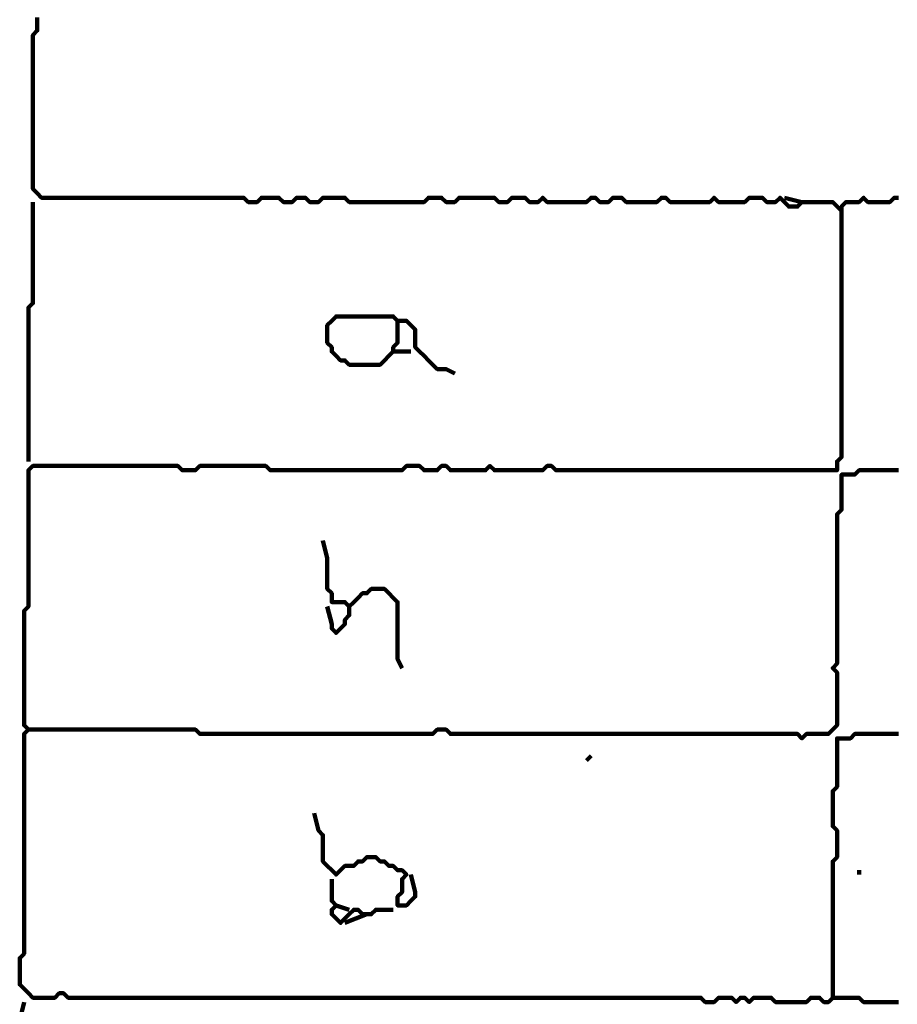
# Model space of a CAD drawing. Header units: metres. Extents: x 1959 to 4131, y 3282 to 4313.
# Tile 259 of 356: x 2423.58 to 2425.42, y 4297.3 to 4299.37. Entities that reach past the tile are written whole.
import ezdxf

# ---------------------------------------------------------------- set-up
doc = ezdxf.new("R2010")
doc.units = ezdxf.units.M
doc.layers.add('P', color=250, linetype='Continuous', lineweight=100)

msp = doc.modelspace()

# ---------------------------------------------------------------- linework, layer by layer
at = {"layer": 'P', "color": 0, "linetype": 'Continuous'}
for points in [[(2423.6171, 4299.3699), (2423.6171, 4299.3607), (2423.6171, 4299.3515), (2423.6171, 4299.3423), (2423.6079, 4299.333), (2423.6079, 4299.3238), (2423.6079, 4299.3146), (2423.6079, 4299.3053), (2423.6079, 4299.2961), (2423.6079, 4299.2869), (2423.6079, 4299.2776), (2423.6079, 4299.2684), (2423.6079, 4299.2592), (2423.6079, 4299.2499), (2423.6079, 4299.2407), (2423.6079, 4299.2315), (2423.6079, 4299.2223), (2423.6079, 4299.213), (2423.6079, 4299.2038), (2423.6079, 4299.1946), (2423.6079, 4299.1853), (2423.6079, 4299.1761), (2423.6079, 4299.1669), (2423.6079, 4299.1576), (2423.6079, 4299.1484), (2423.6079, 4299.1392), (2423.6079, 4299.1299), (2423.6079, 4299.1207), (2423.6079, 4299.1115), (2423.6079, 4299.1023), (2423.6079, 4299.093), (2423.6079, 4299.0838), (2423.6079, 4299.0746), (2423.6079, 4299.0653), (2423.6079, 4299.0561), (2423.6079, 4299.0469), (2423.6079, 4299.0376), (2423.6079, 4299.0284), (2423.6079, 4299.0192), (2423.6079, 4299.0099), (2423.6171, 4299.0007), (2423.6263, 4298.9915), (2423.6356, 4298.9915), (2423.6448, 4298.9915), (2423.654, 4298.9915), (2423.6632, 4298.9915), (2423.6725, 4298.9915), (2423.6817, 4298.9915), (2423.6909, 4298.9915), (2423.7002, 4298.9915), (2423.7094, 4298.9915), (2423.7186, 4298.9915), (2423.7279, 4298.9915), (2423.7371, 4298.9915), (2423.7463, 4298.9915), (2423.7556, 4298.9915), (2423.7648, 4298.9915), (2423.774, 4298.9915), (2423.7832, 4298.9915), (2423.7925, 4298.9915), (2423.8017, 4298.9915), (2423.8109, 4298.9915), (2423.8202, 4298.9915), (2423.8294, 4298.9915), (2423.8386, 4298.9915), (2423.8479, 4298.9915), (2423.8571, 4298.9915), (2423.8663, 4298.9915), (2423.8756, 4298.9915), (2423.8848, 4298.9915), (2423.894, 4298.9915), (2423.9032, 4298.9915), (2423.9125, 4298.9915), (2423.9217, 4298.9915), (2423.9309, 4298.9915), (2423.9402, 4298.9915), (2423.9494, 4298.9915), (2423.9586, 4298.9915), (2423.9679, 4298.9915), (2423.9771, 4298.9915), (2423.9863, 4298.9915), (2423.9956, 4298.9915), (2424.0048, 4298.9915), (2424.014, 4298.9915), (2424.0232, 4298.9915), (2424.0325, 4298.9915), (2424.0417, 4298.9915), (2424.0509, 4298.9915), (2424.0602, 4298.9823), (2424.0694, 4298.9823), (2424.0786, 4298.9823), (2424.0879, 4298.9915), (2424.0971, 4298.9915), (2424.1063, 4298.9915), (2424.1156, 4298.9915), (2424.1248, 4298.9915), (2424.134, 4298.9823), (2424.1432, 4298.9823), (2424.1525, 4298.9823), (2424.1617, 4298.9915), (2424.1709, 4298.9915), (2424.1802, 4298.9915), (2424.1894, 4298.9823), (2424.1986, 4298.9823), (2424.2079, 4298.9823), (2424.2171, 4298.9915), (2424.2263, 4298.9915), (2424.2356, 4298.9915), (2424.2448, 4298.9915), (2424.254, 4298.9915), (2424.2632, 4298.9915), (2424.2725, 4298.9823), (2424.2817, 4298.9823), (2424.2909, 4298.9823), (2424.3002, 4298.9823), (2424.3094, 4298.9823), (2424.3186, 4298.9823), (2424.3279, 4298.9823), (2424.3371, 4298.9823), (2424.3463, 4298.9823), (2424.3556, 4298.9823), (2424.3648, 4298.9823), (2424.374, 4298.9823), (2424.3832, 4298.9823), (2424.3925, 4298.9823), (2424.4017, 4298.9823), (2424.4109, 4298.9823), (2424.4202, 4298.9823), (2424.4294, 4298.9823), (2424.4386, 4298.9915), (2424.4479, 4298.9915), (2424.4571, 4298.9915), (2424.4663, 4298.9915), (2424.4756, 4298.9823), (2424.4848, 4298.9823), (2424.494, 4298.9823), (2424.5032, 4298.9915), (2424.5125, 4298.9915), (2424.5217, 4298.9915), (2424.5309, 4298.9915), (2424.5402, 4298.9915), (2424.5494, 4298.9915), (2424.5586, 4298.9915), (2424.5679, 4298.9915), (2424.5771, 4298.9915), (2424.5863, 4298.9823), (2424.5956, 4298.9823), (2424.6048, 4298.9823), (2424.614, 4298.9915), (2424.6232, 4298.9915), (2424.6325, 4298.9915), (2424.6417, 4298.9915), (2424.6509, 4298.9823), (2424.6602, 4298.9823), (2424.6694, 4298.9823), (2424.6786, 4298.9915), (2424.6879, 4298.9823), (2424.6971, 4298.9823), (2424.7063, 4298.9823), (2424.7156, 4298.9823), (2424.7248, 4298.9823), (2424.734, 4298.9823), (2424.7432, 4298.9823), (2424.7525, 4298.9823), (2424.7617, 4298.9823), (2424.7709, 4298.9823), (2424.7802, 4298.9915), (2424.7894, 4298.9915), (2424.7986, 4298.9823), (2424.8079, 4298.9823), (2424.8171, 4298.9823), (2424.8263, 4298.9915), (2424.8356, 4298.9915), (2424.8448, 4298.9915), (2424.854, 4298.9823), (2424.8632, 4298.9823), (2424.8725, 4298.9823), (2424.8817, 4298.9823), (2424.8909, 4298.9823), (2424.9002, 4298.9823), (2424.9094, 4298.9823), (2424.9186, 4298.9823), (2424.9279, 4298.9915), (2424.9371, 4298.9915), (2424.9463, 4298.9823), (2424.9556, 4298.9823), (2424.9648, 4298.9823), (2424.974, 4298.9823), (2424.9832, 4298.9823), (2424.9925, 4298.9823), (2425.0017, 4298.9823), (2425.0109, 4298.9823), (2425.0202, 4298.9823), (2425.0294, 4298.9823), (2425.0386, 4298.9915), (2425.0479, 4298.9823), (2425.0571, 4298.9823), (2425.0663, 4298.9823), (2425.0756, 4298.9823), (2425.0848, 4298.9823), (2425.094, 4298.9823), (2425.1032, 4298.9823), (2425.1125, 4298.9915), (2425.1217, 4298.9915), (2425.1309, 4298.9915), (2425.1402, 4298.9915), (2425.1494, 4298.9823), (2425.1586, 4298.9823), (2425.1679, 4298.9823), (2425.1771, 4298.9915), (2425.1863, 4298.9823), (2425.1956, 4298.973), (2425.2048, 4298.973), (2425.214, 4298.973), (2425.2232, 4298.9823), (2425.1863, 4298.9915)], [(2425.4263, 4297.8653), (2425.4171, 4297.8653), (2425.4079, 4297.8653), (2425.3986, 4297.8653), (2425.3894, 4297.8653), (2425.3802, 4297.8653), (2425.3709, 4297.8653), (2425.3617, 4297.8653), (2425.3525, 4297.8653), (2425.3432, 4297.8653), (2425.334, 4297.8653), (2425.3248, 4297.8561), (2425.3156, 4297.8561), (2425.3063, 4297.8561), (2425.2971, 4297.8561), (2425.2971, 4297.8469), (2425.2971, 4297.8376), (2425.2971, 4297.8284), (2425.2971, 4297.8192), (2425.2971, 4297.8099), (2425.2971, 4297.8007), (2425.2971, 4297.7915), (2425.2971, 4297.7823), (2425.2971, 4297.773), (2425.2971, 4297.7638), (2425.2971, 4297.7546), (2425.2879, 4297.7453), (2425.2879, 4297.7361), (2425.2879, 4297.7269), (2425.2879, 4297.7176), (2425.2879, 4297.7084), (2425.2879, 4297.6992), (2425.2879, 4297.6899), (2425.2879, 4297.6807), (2425.2879, 4297.6715), (2425.2971, 4297.6623), (2425.2971, 4297.653), (2425.2971, 4297.6438), (2425.2971, 4297.6346), (2425.2971, 4297.6253), (2425.2971, 4297.6161), (2425.2971, 4297.6069), (2425.2879, 4297.5976), (2425.2879, 4297.5884), (2425.2879, 4297.5792), (2425.2879, 4297.5699), (2425.2879, 4297.5607), (2425.2879, 4297.5515), (2425.2879, 4297.5423), (2425.2879, 4297.533), (2425.2879, 4297.5238), (2425.2879, 4297.5146), (2425.2879, 4297.5053), (2425.2879, 4297.4961), (2425.2879, 4297.4869), (2425.2879, 4297.4776), (2425.2879, 4297.4684), (2425.2879, 4297.4592), (2425.2879, 4297.4499), (2425.2879, 4297.4407), (2425.2879, 4297.4315), (2425.2879, 4297.4223), (2425.2879, 4297.413), (2425.2879, 4297.4038), (2425.2879, 4297.3946), (2425.2879, 4297.3853), (2425.2879, 4297.3761), (2425.2879, 4297.3669), (2425.2879, 4297.3576), (2425.2879, 4297.3484), (2425.2879, 4297.3392), (2425.2879, 4297.3299), (2425.2879, 4297.3207), (2425.2879, 4297.3115), (2425.2786, 4297.3023), (2425.2694, 4297.3023), (2425.2602, 4297.3115), (2425.2509, 4297.3115), (2425.2417, 4297.3115), (2425.2325, 4297.3023), (2425.2232, 4297.3023), (2425.214, 4297.3023), (2425.2048, 4297.3023), (2425.1956, 4297.3023), (2425.1863, 4297.3023), (2425.1771, 4297.3023), (2425.1679, 4297.3023), (2425.1586, 4297.3115), (2425.1494, 4297.3115), (2425.1402, 4297.3115), (2425.1309, 4297.3115), (2425.1217, 4297.3115), (2425.1125, 4297.3023), (2425.1032, 4297.3115), (2425.094, 4297.3115), (2425.0848, 4297.3023), (2425.0756, 4297.3115), (2425.0663, 4297.3115), (2425.0571, 4297.3115), (2425.0479, 4297.3115), (2425.0386, 4297.3023), (2425.0294, 4297.3023), (2425.0202, 4297.3023), (2425.0109, 4297.3115), (2425.0017, 4297.3115), (2424.9925, 4297.3115), (2424.9832, 4297.3115), (2424.974, 4297.3115), (2424.9648, 4297.3115), (2424.9556, 4297.3115), (2424.9463, 4297.3115), (2424.9371, 4297.3115), (2424.9279, 4297.3115), (2424.9186, 4297.3115), (2424.9094, 4297.3115), (2424.9002, 4297.3115), (2424.8909, 4297.3115), (2424.8817, 4297.3115), (2424.8725, 4297.3115), (2424.8632, 4297.3115), (2424.854, 4297.3115), (2424.8448, 4297.3115), (2424.8356, 4297.3115), (2424.8263, 4297.3115), (2424.8171, 4297.3115), (2424.8079, 4297.3115), (2424.7986, 4297.3115), (2424.7894, 4297.3115), (2424.7802, 4297.3115), (2424.7709, 4297.3115), (2424.7617, 4297.3115), (2424.7525, 4297.3115), (2424.7432, 4297.3115), (2424.734, 4297.3115), (2424.7248, 4297.3115), (2424.7156, 4297.3115), (2424.7063, 4297.3115), (2424.6971, 4297.3115), (2424.6879, 4297.3115), (2424.6786, 4297.3115), (2424.6694, 4297.3115), (2424.6602, 4297.3115), (2424.6509, 4297.3115), (2424.6417, 4297.3115), (2424.6325, 4297.3115), (2424.6232, 4297.3115), (2424.614, 4297.3115), (2424.6048, 4297.3115), (2424.5956, 4297.3115), (2424.5863, 4297.3115), (2424.5771, 4297.3115), (2424.5679, 4297.3115), (2424.5586, 4297.3115), (2424.5494, 4297.3115), (2424.5402, 4297.3115), (2424.5309, 4297.3115), (2424.5217, 4297.3115), (2424.5125, 4297.3115), (2424.5032, 4297.3115), (2424.494, 4297.3115), (2424.4848, 4297.3115), (2424.4756, 4297.3115), (2424.4663, 4297.3115), (2424.4571, 4297.3115), (2424.4479, 4297.3115), (2424.4386, 4297.3115), (2424.4294, 4297.3115), (2424.4202, 4297.3115), (2424.4109, 4297.3115), (2424.4017, 4297.3115), (2424.3925, 4297.3115), (2424.3832, 4297.3115), (2424.374, 4297.3115), (2424.3648, 4297.3115), (2424.3556, 4297.3115), (2424.3463, 4297.3115), (2424.3371, 4297.3115), (2424.3279, 4297.3115), (2424.3186, 4297.3115), (2424.3094, 4297.3115), (2424.3002, 4297.3115), (2424.2909, 4297.3115), (2424.2817, 4297.3115), (2424.2725, 4297.3115), (2424.2632, 4297.3115), (2424.254, 4297.3115), (2424.2448, 4297.3115), (2424.2356, 4297.3115), (2424.2263, 4297.3115), (2424.2171, 4297.3115), (2424.2079, 4297.3115), (2424.1986, 4297.3115), (2424.1894, 4297.3115), (2424.1802, 4297.3115), (2424.1709, 4297.3115), (2424.1617, 4297.3115), (2424.1525, 4297.3115), (2424.1432, 4297.3115), (2424.134, 4297.3115), (2424.1248, 4297.3115), (2424.1156, 4297.3115), (2424.1063, 4297.3115), (2424.0971, 4297.3115), (2424.0879, 4297.3115), (2424.0786, 4297.3115), (2424.0694, 4297.3115), (2424.0602, 4297.3115), (2424.0509, 4297.3115), (2424.0417, 4297.3115), (2424.0325, 4297.3115), (2424.0232, 4297.3115), (2424.014, 4297.3115), (2424.0048, 4297.3115), (2423.9956, 4297.3115), (2423.9863, 4297.3115), (2423.9771, 4297.3115), (2423.9679, 4297.3115), (2423.9586, 4297.3115), (2423.9494, 4297.3115), (2423.9402, 4297.3115), (2423.9309, 4297.3115), (2423.9217, 4297.3115), (2423.9125, 4297.3115), (2423.9032, 4297.3115), (2423.894, 4297.3115), (2423.8848, 4297.3115), (2423.8756, 4297.3115), (2423.8663, 4297.3115), (2423.8571, 4297.3115), (2423.8479, 4297.3115), (2423.8386, 4297.3115), (2423.8294, 4297.3115), (2423.8202, 4297.3115), (2423.8109, 4297.3115), (2423.8017, 4297.3115), (2423.7925, 4297.3115), (2423.7832, 4297.3115), (2423.774, 4297.3115), (2423.7648, 4297.3115), (2423.7556, 4297.3115), (2423.7463, 4297.3115), (2423.7371, 4297.3115), (2423.7279, 4297.3115), (2423.7186, 4297.3115), (2423.7094, 4297.3115), (2423.7002, 4297.3115), (2423.6909, 4297.3115), (2423.6817, 4297.3115), (2423.6725, 4297.3207), (2423.6632, 4297.3207), (2423.654, 4297.3115), (2423.6448, 4297.3115), (2423.6356, 4297.3115), (2423.6263, 4297.3115), (2423.6171, 4297.3115), (2423.6079, 4297.3115), (2423.5986, 4297.3207), (2423.5894, 4297.3299), (2423.5802, 4297.3392), (2423.5802, 4297.3484), (2423.5802, 4297.3576), (2423.5802, 4297.3669), (2423.5802, 4297.3761), (2423.5802, 4297.3853), (2423.5802, 4297.3946), (2423.5894, 4297.4038), (2423.5894, 4297.413), (2423.5894, 4297.4223), (2423.5894, 4297.4315), (2423.5894, 4297.4407), (2423.5894, 4297.4499), (2423.5894, 4297.4592), (2423.5894, 4297.4684), (2423.5894, 4297.4776), (2423.5894, 4297.4869), (2423.5894, 4297.4961), (2423.5894, 4297.5053), (2423.5894, 4297.5146), (2423.5894, 4297.5238), (2423.5894, 4297.533), (2423.5894, 4297.5423), (2423.5894, 4297.5515), (2423.5894, 4297.5607), (2423.5894, 4297.5699), (2423.5894, 4297.5792), (2423.5894, 4297.5884), (2423.5894, 4297.5976), (2423.5894, 4297.6069), (2423.5894, 4297.6161), (2423.5894, 4297.6253), (2423.5894, 4297.6346), (2423.5894, 4297.6438), (2423.5894, 4297.653), (2423.5894, 4297.6623), (2423.5894, 4297.6715), (2423.5894, 4297.6807), (2423.5894, 4297.6899), (2423.5894, 4297.6992), (2423.5894, 4297.7084), (2423.5894, 4297.7176), (2423.5894, 4297.7269), (2423.5894, 4297.7361), (2423.5894, 4297.7453), (2423.5894, 4297.7546), (2423.5894, 4297.7638), (2423.5894, 4297.773), (2423.5894, 4297.7823), (2423.5894, 4297.7915), (2423.5894, 4297.8007), (2423.5894, 4297.8099), (2423.5894, 4297.8192), (2423.5894, 4297.8284), (2423.5894, 4297.8376), (2423.5894, 4297.8469), (2423.5894, 4297.8561), (2423.5894, 4297.8653), (2423.5986, 4297.8746), (2423.5894, 4297.8838), (2423.5894, 4297.893), (2423.5894, 4297.9023), (2423.5894, 4297.9115), (2423.5894, 4297.9207), (2423.5894, 4297.9299), (2423.5894, 4297.9392), (2423.5894, 4297.9484), (2423.5894, 4297.9576), (2423.5894, 4297.9669), (2423.5894, 4297.9761), (2423.5894, 4297.9853), (2423.5894, 4297.9946), (2423.5894, 4298.0038), (2423.5894, 4298.013), (2423.5894, 4298.0223), (2423.5894, 4298.0315), (2423.5894, 4298.0407), (2423.5894, 4298.0499), (2423.5894, 4298.0592), (2423.5894, 4298.0684), (2423.5894, 4298.0776), (2423.5894, 4298.0869), (2423.5894, 4298.0961), (2423.5894, 4298.1053), (2423.5894, 4298.1146), (2423.5894, 4298.1238), (2423.5986, 4298.133), (2423.5986, 4298.1423), (2423.5986, 4298.1515), (2423.5986, 4298.1607), (2423.5986, 4298.1699), (2423.5986, 4298.1792), (2423.5986, 4298.1884), (2423.5986, 4298.1976), (2423.5986, 4298.2069), (2423.5986, 4298.2161), (2423.5986, 4298.2253), (2423.5986, 4298.2346), (2423.5986, 4298.2438), (2423.5986, 4298.253), (2423.5986, 4298.2623), (2423.5986, 4298.2715), (2423.5986, 4298.2807), (2423.5986, 4298.2899), (2423.5986, 4298.2992), (2423.5986, 4298.3084), (2423.5986, 4298.3176), (2423.5986, 4298.3269), (2423.5986, 4298.3361), (2423.5986, 4298.3453), (2423.5986, 4298.3546), (2423.5986, 4298.3638), (2423.5986, 4298.373), (2423.5986, 4298.3823), (2423.5986, 4298.3915), (2423.5986, 4298.4007), (2423.5986, 4298.4099), (2423.5986, 4298.4192), (2423.6079, 4298.4284), (2423.6171, 4298.4284), (2423.6263, 4298.4284), (2423.6356, 4298.4284), (2423.6448, 4298.4284), (2423.654, 4298.4284), (2423.6632, 4298.4284), (2423.6725, 4298.4284), (2423.6817, 4298.4284), (2423.6909, 4298.4284), (2423.7002, 4298.4284), (2423.7094, 4298.4284), (2423.7186, 4298.4284), (2423.7279, 4298.4284), (2423.7371, 4298.4284), (2423.7463, 4298.4284), (2423.7556, 4298.4284), (2423.7648, 4298.4284), (2423.774, 4298.4284), (2423.7832, 4298.4284), (2423.7925, 4298.4284), (2423.8017, 4298.4284), (2423.8109, 4298.4284), (2423.8202, 4298.4284), (2423.8294, 4298.4284), (2423.8386, 4298.4284), (2423.8479, 4298.4284), (2423.8571, 4298.4284), (2423.8663, 4298.4284), (2423.8756, 4298.4284), (2423.8848, 4298.4284), (2423.894, 4298.4284), (2423.9032, 4298.4284), (2423.9125, 4298.4284), (2423.9217, 4298.4192), (2423.9309, 4298.4192), (2423.9402, 4298.4192), (2423.9494, 4298.4192), (2423.9586, 4298.4284), (2423.9679, 4298.4284), (2423.9771, 4298.4284), (2423.9863, 4298.4284), (2423.9956, 4298.4284), (2424.0048, 4298.4284), (2424.014, 4298.4284), (2424.0232, 4298.4284), (2424.0325, 4298.4284), (2424.0417, 4298.4284), (2424.0509, 4298.4284), (2424.0602, 4298.4284), (2424.0694, 4298.4284), (2424.0786, 4298.4284), (2424.0879, 4298.4284), (2424.0971, 4298.4284), (2424.1063, 4298.4192), (2424.1156, 4298.4192), (2424.1248, 4298.4192), (2424.134, 4298.4192), (2424.1432, 4298.4192), (2424.1525, 4298.4192), (2424.1617, 4298.4192), (2424.1709, 4298.4192), (2424.1802, 4298.4192), (2424.1894, 4298.4192), (2424.1986, 4298.4192), (2424.2079, 4298.4192), (2424.2171, 4298.4192), (2424.2263, 4298.4192), (2424.2356, 4298.4192), (2424.2448, 4298.4192), (2424.254, 4298.4192), (2424.2632, 4298.4192), (2424.2725, 4298.4192), (2424.2817, 4298.4192), (2424.2909, 4298.4192), (2424.3002, 4298.4192), (2424.3094, 4298.4192), (2424.3186, 4298.4192), (2424.3279, 4298.4192), (2424.3371, 4298.4192), (2424.3463, 4298.4192), (2424.3556, 4298.4192), (2424.3648, 4298.4192), (2424.374, 4298.4192), (2424.3832, 4298.4192), (2424.3925, 4298.4284), (2424.4017, 4298.4284), (2424.4109, 4298.4284), (2424.4202, 4298.4284), (2424.4294, 4298.4192), (2424.4386, 4298.4192), (2424.4479, 4298.4192), (2424.4571, 4298.4192), (2424.4663, 4298.4284), (2424.4756, 4298.4284), (2424.4848, 4298.4192), (2424.494, 4298.4192), (2424.5032, 4298.4192), (2424.5125, 4298.4192), (2424.5217, 4298.4192), (2424.5309, 4298.4192), (2424.5402, 4298.4192), (2424.5494, 4298.4192), (2424.5586, 4298.4192), (2424.5679, 4298.4284), (2424.5771, 4298.4192), (2424.5863, 4298.4192), (2424.5956, 4298.4192), (2424.6048, 4298.4192), (2424.614, 4298.4192), (2424.6232, 4298.4192), (2424.6325, 4298.4192), (2424.6417, 4298.4192), (2424.6509, 4298.4192), (2424.6602, 4298.4192), (2424.6694, 4298.4192), (2424.6786, 4298.4192), (2424.6879, 4298.4284), (2424.6971, 4298.4284), (2424.7063, 4298.4192), (2424.7156, 4298.4192), (2424.7248, 4298.4192), (2424.734, 4298.4192), (2424.7432, 4298.4192), (2424.7525, 4298.4192), (2424.7617, 4298.4192), (2424.7709, 4298.4192), (2424.7802, 4298.4192), (2424.7894, 4298.4192), (2424.7986, 4298.4192), (2424.8079, 4298.4192), (2424.8171, 4298.4192), (2424.8263, 4298.4192), (2424.8356, 4298.4192), (2424.8448, 4298.4192), (2424.854, 4298.4192), (2424.8632, 4298.4192), (2424.8725, 4298.4192), (2424.8817, 4298.4192), (2424.8909, 4298.4192), (2424.9002, 4298.4192), (2424.9094, 4298.4192), (2424.9186, 4298.4192), (2424.9279, 4298.4192), (2424.9371, 4298.4192), (2424.9463, 4298.4192), (2424.9556, 4298.4192), (2424.9648, 4298.4192), (2424.974, 4298.4192), (2424.9832, 4298.4192), (2424.9925, 4298.4192), (2425.0017, 4298.4192), (2425.0109, 4298.4192), (2425.0202, 4298.4192), (2425.0294, 4298.4192), (2425.0386, 4298.4192), (2425.0479, 4298.4192), (2425.0571, 4298.4192), (2425.0663, 4298.4192), (2425.0756, 4298.4192), (2425.0848, 4298.4192), (2425.094, 4298.4192), (2425.1032, 4298.4192), (2425.1125, 4298.4192), (2425.1217, 4298.4192), (2425.1309, 4298.4192), (2425.1402, 4298.4192), (2425.1494, 4298.4192), (2425.1586, 4298.4192), (2425.1679, 4298.4192), (2425.1771, 4298.4192), (2425.1863, 4298.4192), (2425.1956, 4298.4192), (2425.2048, 4298.4192), (2425.214, 4298.4192), (2425.2232, 4298.4192), (2425.2325, 4298.4192), (2425.2417, 4298.4192), (2425.2509, 4298.4192), (2425.2602, 4298.4192), (2425.2694, 4298.4192), (2425.2786, 4298.4192), (2425.2879, 4298.4192), (2425.2971, 4298.4192), (2425.2971, 4298.4284), (2425.2971, 4298.4376), (2425.3063, 4298.4469), (2425.3063, 4298.4561), (2425.3063, 4298.4653), (2425.3063, 4298.4746), (2425.3063, 4298.4838), (2425.3063, 4298.493), (2425.3063, 4298.5023), (2425.3063, 4298.5115), (2425.3063, 4298.5207), (2425.3063, 4298.5299), (2425.3063, 4298.5392), (2425.3063, 4298.5484), (2425.3063, 4298.5576), (2425.3063, 4298.5669), (2425.3063, 4298.5761), (2425.3063, 4298.5853), (2425.3063, 4298.5946), (2425.3063, 4298.6038), (2425.3063, 4298.613), (2425.3063, 4298.6223), (2425.3063, 4298.6315), (2425.3063, 4298.6407), (2425.3063, 4298.6499), (2425.3063, 4298.6592), (2425.3063, 4298.6684), (2425.3063, 4298.6776), (2425.3063, 4298.6869), (2425.3063, 4298.6961), (2425.3063, 4298.7053), (2425.3063, 4298.7146), (2425.3063, 4298.7238), (2425.3063, 4298.733), (2425.3063, 4298.7423), (2425.3063, 4298.7515), (2425.3063, 4298.7607), (2425.3063, 4298.7699), (2425.3063, 4298.7792), (2425.3063, 4298.7884), (2425.3063, 4298.7976), (2425.3063, 4298.8069), (2425.3063, 4298.8161), (2425.3063, 4298.8253), (2425.3063, 4298.8346), (2425.3063, 4298.8438), (2425.3063, 4298.853), (2425.3063, 4298.8623), (2425.3063, 4298.8715), (2425.3063, 4298.8807), (2425.3063, 4298.8899), (2425.3063, 4298.8992), (2425.3063, 4298.9084), (2425.3063, 4298.9176), (2425.3063, 4298.9269), (2425.3063, 4298.9361), (2425.3063, 4298.9453), (2425.3063, 4298.9546), (2425.3063, 4298.9638), (2425.3063, 4298.973), (2425.3156, 4298.9823), (2425.3248, 4298.9823), (2425.334, 4298.9823), (2425.3432, 4298.9823), (2425.3525, 4298.9915), (2425.3617, 4298.9823), (2425.3709, 4298.9823), (2425.3802, 4298.9823), (2425.3894, 4298.9823), (2425.3986, 4298.9823), (2425.4079, 4298.9823), (2425.4171, 4298.9915), (2425.4263, 4298.9915)], [(2423.6079, 4298.9823), (2423.6079, 4298.9453), (2423.6079, 4298.9361), (2423.6079, 4298.9269), (2423.6079, 4298.9176), (2423.6079, 4298.9084), (2423.6079, 4298.8992), (2423.6079, 4298.8899), (2423.6079, 4298.8807), (2423.6079, 4298.8715), (2423.6079, 4298.8623), (2423.6079, 4298.853), (2423.6079, 4298.8438), (2423.6079, 4298.8346), (2423.6079, 4298.8253), (2423.6079, 4298.8161), (2423.6079, 4298.8069), (2423.6079, 4298.7976), (2423.6079, 4298.7884), (2423.6079, 4298.7792), (2423.6079, 4298.7699), (2423.5986, 4298.7607), (2423.5986, 4298.7515), (2423.5986, 4298.7423), (2423.5986, 4298.733), (2423.5986, 4298.7238), (2423.5986, 4298.7146), (2423.5986, 4298.7053), (2423.5986, 4298.6961), (2423.5986, 4298.6869), (2423.5986, 4298.6776), (2423.5986, 4298.6684), (2423.5986, 4298.6592), (2423.5986, 4298.6499), (2423.5986, 4298.6407), (2423.5986, 4298.6315), (2423.5986, 4298.6223), (2423.5986, 4298.613), (2423.5986, 4298.6038), (2423.5986, 4298.5946), (2423.5986, 4298.5853), (2423.5986, 4298.5761), (2423.5986, 4298.5669), (2423.5986, 4298.5576), (2423.5986, 4298.5484), (2423.5986, 4298.5392), (2423.5986, 4298.5299), (2423.5986, 4298.5207), (2423.5986, 4298.5115), (2423.5986, 4298.5023), (2423.5986, 4298.493), (2423.5986, 4298.4838), (2423.5986, 4298.4376)], [(2425.2232, 4298.9823), (2425.2509, 4298.9823), (2425.2602, 4298.9823), (2425.2694, 4298.9823), (2425.2786, 4298.9823), (2425.2879, 4298.9823), (2425.3063, 4298.9638)], [(2424.374, 4298.733), (2424.374, 4298.6961), (2424.374, 4298.6869), (2424.3648, 4298.6776), (2424.3648, 4298.6684), (2424.3556, 4298.6592), (2424.3463, 4298.6499), (2424.3371, 4298.6407), (2424.3279, 4298.6407), (2424.3186, 4298.6407), (2424.3094, 4298.6407), (2424.3002, 4298.6407), (2424.2909, 4298.6407), (2424.2817, 4298.6407), (2424.2725, 4298.6407), (2424.2632, 4298.6499), (2424.254, 4298.6499), (2424.2448, 4298.6592), (2424.2356, 4298.6684), (2424.2356, 4298.6776), (2424.2263, 4298.6869), (2424.2263, 4298.6961), (2424.2263, 4298.7053), (2424.2263, 4298.7146), (2424.2263, 4298.7238), (2424.2356, 4298.733), (2424.2448, 4298.7423), (2424.254, 4298.7423), (2424.2632, 4298.7423), (2424.2725, 4298.7423), (2424.2817, 4298.7423), (2424.2909, 4298.7423), (2424.3002, 4298.7423), (2424.3094, 4298.7423), (2424.3186, 4298.7423), (2424.3279, 4298.7423), (2424.3371, 4298.7423), (2424.3463, 4298.7423), (2424.3556, 4298.7423), (2424.3648, 4298.7423), (2424.374, 4298.733), (2424.3832, 4298.733), (2424.3925, 4298.733), (2424.4017, 4298.7238), (2424.4109, 4298.7146), (2424.4109, 4298.7053), (2424.4109, 4298.6961), (2424.4109, 4298.6869), (2424.4109, 4298.6776), (2424.4202, 4298.6684), (2424.4294, 4298.6592), (2424.4386, 4298.6499), (2424.4479, 4298.6407), (2424.4571, 4298.6315), (2424.4663, 4298.6315), (2424.4756, 4298.6315), (2424.494, 4298.6223)], [(2424.3648, 4298.6684), (2424.4017, 4298.6684)], [(2423.5986, 4297.8746), (2423.6356, 4297.8746), (2423.6448, 4297.8746), (2423.654, 4297.8746), (2423.6632, 4297.8746), (2423.6725, 4297.8746), (2423.6817, 4297.8746), (2423.6909, 4297.8746), (2423.7002, 4297.8746), (2423.7094, 4297.8746), (2423.7186, 4297.8746), (2423.7279, 4297.8746), (2423.7371, 4297.8746), (2423.7463, 4297.8746), (2423.7556, 4297.8746), (2423.7648, 4297.8746), (2423.774, 4297.8746), (2423.7832, 4297.8746), (2423.7925, 4297.8746), (2423.8017, 4297.8746), (2423.8109, 4297.8746), (2423.8202, 4297.8746), (2423.8294, 4297.8746), (2423.8386, 4297.8746), (2423.8479, 4297.8746), (2423.8571, 4297.8746), (2423.8663, 4297.8746), (2423.8756, 4297.8746), (2423.8848, 4297.8746), (2423.894, 4297.8746), (2423.9032, 4297.8746), (2423.9125, 4297.8746), (2423.9217, 4297.8746), (2423.9309, 4297.8746), (2423.9402, 4297.8746), (2423.9494, 4297.8746), (2423.9586, 4297.8653), (2423.9679, 4297.8653), (2423.9771, 4297.8653), (2423.9863, 4297.8653), (2423.9956, 4297.8653), (2424.0048, 4297.8653), (2424.014, 4297.8653), (2424.0232, 4297.8653), (2424.0325, 4297.8653), (2424.0417, 4297.8653), (2424.0509, 4297.8653), (2424.0602, 4297.8653), (2424.0694, 4297.8653), (2424.0786, 4297.8653), (2424.0879, 4297.8653), (2424.0971, 4297.8653), (2424.1063, 4297.8653), (2424.1156, 4297.8653), (2424.1248, 4297.8653), (2424.134, 4297.8653), (2424.1432, 4297.8653), (2424.1525, 4297.8653), (2424.1617, 4297.8653), (2424.1709, 4297.8653), (2424.1802, 4297.8653), (2424.1894, 4297.8653), (2424.1986, 4297.8653), (2424.2079, 4297.8653), (2424.2171, 4297.8653), (2424.2263, 4297.8653), (2424.2356, 4297.8653), (2424.2448, 4297.8653), (2424.254, 4297.8653), (2424.2632, 4297.8653), (2424.2725, 4297.8653), (2424.2817, 4297.8653), (2424.2909, 4297.8653), (2424.3002, 4297.8653), (2424.3094, 4297.8653), (2424.3186, 4297.8653), (2424.3279, 4297.8653), (2424.3371, 4297.8653), (2424.3463, 4297.8653), (2424.3556, 4297.8653), (2424.3648, 4297.8653), (2424.374, 4297.8653), (2424.3832, 4297.8653), (2424.3925, 4297.8653), (2424.4017, 4297.8653), (2424.4109, 4297.8653), (2424.4202, 4297.8653), (2424.4294, 4297.8653), (2424.4386, 4297.8653), (2424.4479, 4297.8653), (2424.4571, 4297.8746), (2424.4663, 4297.8746), (2424.4756, 4297.8746), (2424.4848, 4297.8653), (2424.494, 4297.8653), (2424.5032, 4297.8653), (2424.5125, 4297.8653), (2424.5217, 4297.8653), (2424.5309, 4297.8653), (2424.5402, 4297.8653), (2424.5494, 4297.8653), (2424.5586, 4297.8653), (2424.5679, 4297.8653), (2424.5771, 4297.8653), (2424.5863, 4297.8653), (2424.5956, 4297.8653), (2424.6048, 4297.8653), (2424.614, 4297.8653), (2424.6232, 4297.8653), (2424.6325, 4297.8653), (2424.6417, 4297.8653), (2424.6509, 4297.8653), (2424.6602, 4297.8653), (2424.6694, 4297.8653), (2424.6786, 4297.8653), (2424.6879, 4297.8653), (2424.6971, 4297.8653), (2424.7063, 4297.8653), (2424.7156, 4297.8653), (2424.7248, 4297.8653), (2424.734, 4297.8653), (2424.7432, 4297.8653), (2424.7525, 4297.8653), (2424.7617, 4297.8653), (2424.7709, 4297.8653), (2424.7802, 4297.8653), (2424.7894, 4297.8653), (2424.7986, 4297.8653), (2424.8079, 4297.8653), (2424.8171, 4297.8653), (2424.8263, 4297.8653), (2424.8356, 4297.8653), (2424.8448, 4297.8653), (2424.854, 4297.8653), (2424.8632, 4297.8653), (2424.8725, 4297.8653), (2424.8817, 4297.8653), (2424.8909, 4297.8653), (2424.9002, 4297.8653), (2424.9094, 4297.8653), (2424.9186, 4297.8653), (2424.9279, 4297.8653), (2424.9371, 4297.8653), (2424.9463, 4297.8653), (2424.9556, 4297.8653), (2424.9648, 4297.8653), (2424.974, 4297.8653), (2424.9832, 4297.8653), (2424.9925, 4297.8653), (2425.0017, 4297.8653), (2425.0109, 4297.8653), (2425.0202, 4297.8653), (2425.0294, 4297.8653), (2425.0386, 4297.8653), (2425.0479, 4297.8653), (2425.0571, 4297.8653), (2425.0663, 4297.8653), (2425.0756, 4297.8653), (2425.0848, 4297.8653), (2425.094, 4297.8653), (2425.1032, 4297.8653), (2425.1125, 4297.8653), (2425.1217, 4297.8653), (2425.1309, 4297.8653), (2425.1402, 4297.8653), (2425.1494, 4297.8653), (2425.1586, 4297.8653), (2425.1679, 4297.8653), (2425.1771, 4297.8653), (2425.1863, 4297.8653), (2425.1956, 4297.8653), (2425.2048, 4297.8653), (2425.214, 4297.8653), (2425.2232, 4297.8561), (2425.2325, 4297.8653), (2425.2417, 4297.8653), (2425.2509, 4297.8653), (2425.2602, 4297.8653), (2425.2694, 4297.8653), (2425.2786, 4297.8653), (2425.2879, 4297.8746), (2425.2971, 4297.8838), (2425.2971, 4297.893), (2425.2971, 4297.9023), (2425.2971, 4297.9115), (2425.2971, 4297.9207), (2425.2971, 4297.9299), (2425.2971, 4297.9392), (2425.2971, 4297.9484), (2425.2971, 4297.9576), (2425.2971, 4297.9669), (2425.2971, 4297.9761), (2425.2971, 4297.9853), (2425.2971, 4297.9946), (2425.2879, 4298.0038), (2425.2971, 4298.013), (2425.2971, 4298.0223), (2425.2971, 4298.0315), (2425.2971, 4298.0407), (2425.2971, 4298.0499), (2425.2971, 4298.0592), (2425.2971, 4298.0684), (2425.2971, 4298.0776), (2425.2971, 4298.0869), (2425.2971, 4298.0961), (2425.2971, 4298.1053), (2425.2971, 4298.1146), (2425.2971, 4298.1238), (2425.2971, 4298.133), (2425.2971, 4298.1423), (2425.2971, 4298.1515), (2425.2971, 4298.1607), (2425.2971, 4298.1699), (2425.2971, 4298.1792), (2425.2971, 4298.1884), (2425.2971, 4298.1976), (2425.2971, 4298.2069), (2425.2971, 4298.2161), (2425.2971, 4298.2253), (2425.2971, 4298.2346), (2425.2971, 4298.2438), (2425.2971, 4298.253), (2425.2971, 4298.2623), (2425.2971, 4298.2715), (2425.2971, 4298.2807), (2425.2971, 4298.2899), (2425.2971, 4298.2992), (2425.2971, 4298.3084), (2425.2971, 4298.3176), (2425.2971, 4298.3269), (2425.3063, 4298.3361), (2425.3063, 4298.3453), (2425.3063, 4298.3546), (2425.3063, 4298.3638), (2425.3063, 4298.373), (2425.3063, 4298.3823), (2425.3063, 4298.3915), (2425.3063, 4298.4007), (2425.3063, 4298.4099), (2425.3156, 4298.4099), (2425.3248, 4298.4099), (2425.334, 4298.4099), (2425.3432, 4298.4192), (2425.3525, 4298.4192), (2425.3617, 4298.4192), (2425.3709, 4298.4192), (2425.3802, 4298.4192), (2425.3894, 4298.4192), (2425.3986, 4298.4192), (2425.4079, 4298.4192), (2425.4171, 4298.4192), (2425.4263, 4298.4192)], [(2424.2171, 4298.2715), (2424.2263, 4298.2346), (2424.2263, 4298.2253), (2424.2263, 4298.2161), (2424.2263, 4298.2069), (2424.2263, 4298.1976), (2424.2263, 4298.1884), (2424.2263, 4298.1792), (2424.2263, 4298.1699), (2424.2356, 4298.1607), (2424.2356, 4298.1515), (2424.2356, 4298.1423), (2424.2448, 4298.1423), (2424.254, 4298.1423), (2424.2632, 4298.1423), (2424.2725, 4298.133), (2424.2817, 4298.1423), (2424.2909, 4298.1515), (2424.3002, 4298.1607), (2424.3094, 4298.1607), (2424.3186, 4298.1699), (2424.3279, 4298.1699), (2424.3371, 4298.1699), (2424.3463, 4298.1699), (2424.3556, 4298.1607), (2424.3648, 4298.1515), (2424.374, 4298.1423), (2424.374, 4298.133), (2424.374, 4298.1238), (2424.374, 4298.1146), (2424.374, 4298.1053), (2424.374, 4298.0961), (2424.374, 4298.0869), (2424.374, 4298.0776), (2424.374, 4298.0684), (2424.374, 4298.0592), (2424.374, 4298.0499), (2424.374, 4298.0407), (2424.374, 4298.0315), (2424.374, 4298.0223), (2424.3832, 4298.0038)], [(2424.2263, 4298.133), (2424.2356, 4298.0961), (2424.2356, 4298.0869), (2424.2448, 4298.0776), (2424.254, 4298.0869), (2424.2632, 4298.0961), (2424.2632, 4298.1053), (2424.2725, 4298.1146), (2424.2725, 4298.133)], [(2424.7802, 4297.8192), (2424.7709, 4297.8099)], [(2424.1986, 4297.6992), (2424.2079, 4297.6623), (2424.2171, 4297.653), (2424.2171, 4297.6438), (2424.2171, 4297.6346), (2424.2171, 4297.6253), (2424.2171, 4297.6161), (2424.2171, 4297.6069), (2424.2171, 4297.5976), (2424.2263, 4297.5884), (2424.2356, 4297.5792), (2424.2448, 4297.5699), (2424.254, 4297.5792), (2424.2632, 4297.5884), (2424.2725, 4297.5884), (2424.2817, 4297.5884), (2424.2909, 4297.5976), (2424.3002, 4297.5976), (2424.3094, 4297.6069), (2424.3186, 4297.6069), (2424.3279, 4297.6069), (2424.3371, 4297.5976), (2424.3463, 4297.5976), (2424.3556, 4297.5884), (2424.3648, 4297.5884), (2424.374, 4297.5792), (2424.3832, 4297.5792), (2424.3925, 4297.5699), (2424.3832, 4297.5607), (2424.3832, 4297.5515), (2424.3832, 4297.5423), (2424.3832, 4297.533), (2424.374, 4297.5238), (2424.374, 4297.5146), (2424.374, 4297.5053), (2424.3832, 4297.5053), (2424.3925, 4297.5053), (2424.4017, 4297.5146), (2424.4109, 4297.5238), (2424.4109, 4297.533), (2424.4017, 4297.5699)], [(2425.3432, 4297.5792), (2425.3432, 4297.5699)], [(2424.2356, 4297.5607), (2424.2356, 4297.5238), (2424.2356, 4297.5146), (2424.2448, 4297.5053), (2424.2356, 4297.4961), (2424.2356, 4297.4869), (2424.2448, 4297.4776), (2424.254, 4297.4684), (2424.2632, 4297.4776), (2424.2725, 4297.4869), (2424.2817, 4297.4961), (2424.2909, 4297.4961), (2424.3002, 4297.4869), (2424.3094, 4297.4869), (2424.3186, 4297.4869), (2424.3279, 4297.4961), (2424.3648, 4297.4961)], [(2424.2448, 4297.5053), (2424.2725, 4297.4961)], [(2424.3094, 4297.4869), (2424.2632, 4297.4684)], [(2425.4263, 4297.3023), (2425.4171, 4297.3023), (2425.4079, 4297.3023), (2425.3986, 4297.3023), (2425.3894, 4297.3023), (2425.3802, 4297.3023), (2425.3709, 4297.3023), (2425.3617, 4297.3023), (2425.3525, 4297.3023), (2425.3432, 4297.3115), (2425.334, 4297.3115), (2425.3248, 4297.3115), (2425.2879, 4297.3115)], [(2423.5894, 4297.3023), (2423.5802, 4297.2653)]]:
    msp.add_lwpolyline(points, dxfattribs=at)

doc.saveas('drawing.dxf')
